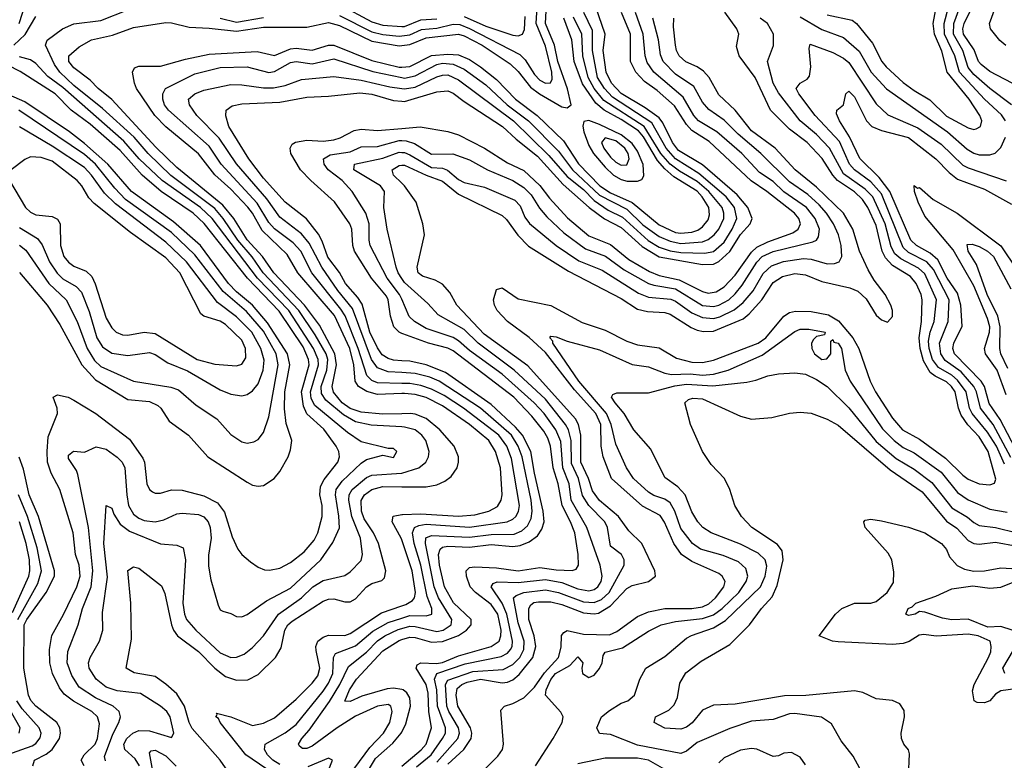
# Model space of a CAD drawing. Header units: inches. Extents: x 884549 to 1028252, y 526810 to 653624.
# Tile 1019 of 1056: x 998591 to 1002223, y 645050 to 647784. Entities that reach past the tile are written whole.
import ezdxf

# ---------------------------------------------------------------- set-up
doc = ezdxf.new("R2010")
doc.units = ezdxf.units.IN
doc.header["$MEASUREMENT"] = 0
doc.layers.add('A9694', color=7, linetype='Continuous')
doc.layers.add('B0604', color=7, linetype='Continuous')

msp = doc.modelspace()

# ---------------------------------------------------------------- linework, layer by layer
at = {"layer": 'A9694', "color": 5}
for points, elevation in [([(998588.8, 647770), (998614.2, 647850)], 3180), ([(1000000, 646280.7), (999887.2, 646287.2), (999830, 646299.5), (999784.9, 646324.9), (999719.6, 646379.6), (999704.1, 646404.1), (999702.8, 646430), (999723.3, 646490), (999727.5, 646530), (999721.1, 646550), (999680.5, 646620.5), (999619.9, 646710), (999488.6, 646850), (999448, 646908), (999395.1, 646970), (999341.8, 647050), (999310, 647087), (999148.4, 647208.4), (999064.5, 647290), (999012.4, 647350), (998896.5, 647456.5), (998790, 647540.7), (998739.2, 647590), (998718.9, 647618.9), (998685.6, 647690), (998691.3, 647708.7), (998748.9, 647750), (998790, 647768.8), (998890, 647781.2), (998990, 647820.2)], 3140), ([(999770, 647839.3), (999890, 647776.3), (999930, 647763.4), (1000000, 647758.7)], 3160), ([(998569.2, 647690), (998611.1, 647728.9), (998650, 647795.2)], 3160), ([(1000000, 646329.2), (999930, 646327.3), (999850, 646335.1), (999810, 646348.1), (999780.7, 646370), (999748.7, 646408.7), (999742.8, 646430), (999759.5, 646510), (999753.5, 646550), (999696.6, 646656.6), (999641.1, 646730), (999528.2, 646850), (999486.7, 646910), (999430, 646971.7), (999380.2, 647050), (999339.4, 647099.4), (999170, 647238.8), (999093.4, 647313.4), (998930, 647488.8), (998879.5, 647530), (998850, 647560.8), (998790, 647605.6), (998771.9, 647630), (998772.2, 647650), (998810, 647683.2), (998855, 647710), (998933.5, 647726.5), (999010, 647754.7), (999130, 647772.9), (999150, 647772.2), (999216.2, 647756.2), (999290, 647752.9), (999390, 647741.2), (999490, 647756.5), (999650, 647756.2), (999730, 647773.4), (999770, 647762.4), (999890, 647704.6), (999990, 647687.2), (1000000, 647688.6)], 3120), ([(999330, 647790), (999390, 647774.2), (999490, 647792)], 3140), ([(999770, 647799.6), (999890, 647739.4), (999930, 647729.5), (999990, 647723.4), (1000000, 647724.6)], 3140), ([(1000000, 646403.5), (999910, 646400.9), (999870.9, 646410.9), (999840.8, 646430), (999827.6, 646450), (999823.1, 646510), (999807.9, 646570), (999751.5, 646691.5), (999617.1, 646850), (999577.4, 646917.4), (999485.3, 647005.3), (999449.3, 647069.3), (999431.7, 647091.7), (999370, 647158.7), (999310, 647210.8), (999250, 647288.6), (999130, 647388.7), (999088.6, 647430), (999021.6, 647530), (999013.5, 647550), (999006.9, 647590), (999014, 647606), (999030, 647612.3), (999110, 647612), (999202, 647638), (999290, 647656.5), (999466.2, 647666.2), (999530, 647651.4), (999590, 647676.8), (999610, 647678.4), (999670, 647670.8), (999730, 647689.8), (999750, 647689.6), (999890, 647633.6), (999990, 647608.1), (1000000, 647609)], 3080), ([(998828.1, 645030), (998817.4, 645050), (998827.9, 645070), (998868.4, 645110), (998878, 645130), (998884.8, 645184.8), (998877.8, 645210), (998856.4, 645230), (998788.5, 645268.5), (998754.5, 645294.5), (998737.1, 645317.1), (998711.7, 645370), (998701.8, 645410), (998700.9, 645459.1), (998708.9, 645511.1), (998752.2, 645587.8), (998801.7, 645690), (998814.1, 645730), (998810.4, 645770), (998796.4, 645810), (998788.1, 645890), (998738.5, 646050), (998706.4, 646110), (998693.5, 646150), (998691.4, 646190), (998696.2, 646243.8), (998729.9, 646330), (998728.4, 646350), (998714, 646390), (998730, 646399.6), (998769.8, 646390.2), (998790, 646379.3), (998871.2, 646330), (998995.5, 646235.5), (999044.9, 646164.9), (999050.5, 646150), (999059.2, 646070), (999069.6, 646049.6), (999081, 646041), (999090, 646036.3), (999110, 646036.4), (999150, 646048.8), (999190, 646047.1), (999270, 646026.4), (999320.3, 646000.3), (999346.3, 645966.3), (999374.6, 645874.6), (999394.8, 645830), (999410, 645809.4), (999442.6, 645782.6), (999470, 645762.8), (999493.3, 645753.3), (999511.7, 645751.7), (999550, 645759.5), (999590, 645779.9), (999640.3, 645819.7), (999677.3, 645862.7), (999690.6, 645890), (999706.4, 645950), (999706.3, 645990), (999697.4, 646030), (999699.7, 646060.3), (999713.4, 646086.6), (999763.8, 646150), (999769.9, 646170), (999767.7, 646190), (999758.5, 646210), (999712.4, 646272.4), (999650, 646328.7), (999637.1, 646357), (999630.6, 646410), (999658.9, 646510), (999656.6, 646530), (999636, 646576), (999547.8, 646707.8), (999431.4, 646830), (999271.3, 647031.3), (999230, 647069.5), (999113, 647150), (999041.9, 647210), (998960.7, 647300.7), (998850, 647398.1), (998780.7, 647450), (998721.6, 647510), (998592.6, 647592.6), (998499.8, 647639.8)], 3180), ([(998907.5, 645047.5), (998903.5, 645063.5), (998933.9, 645146.1), (998956.9, 645190), (998962.7, 645210), (998957.9, 645230), (998935.9, 645250), (998870, 645281), (998810, 645319.7), (998782.5, 645362.5), (998766.1, 645410), (998768.4, 645451.6), (998806.3, 645550), (998822.1, 645610), (998853.9, 645690), (998860.7, 645750), (998844.9, 645910), (998805.6, 646105.6), (998800.4, 646120.4), (998770, 646164.2), (998770, 646176.4), (998789.3, 646190.7), (998830, 646187.8), (998872.3, 646207.7), (998910, 646198.5), (998950, 646169.5), (998968.5, 646150), (998979, 646130), (998985.2, 646030), (998992.4, 645990), (999010, 645958.9), (999030, 645943.8), (999050, 645935.5), (999090, 645930.5), (999122, 645938), (999170, 645960.4), (999190, 645962.8), (999250, 645957.9), (999270, 645948.8), (999286.2, 645930), (999293.4, 645910), (999296.9, 645870), (999286.9, 645806.9), (999286.6, 645766.6), (999296, 645716), (999322.3, 645622.3), (999330, 645605.5), (999340.3, 645600.3), (999370, 645591.8), (999390, 645580.3), (999410, 645579.7), (999430, 645587.8), (999501.5, 645638.5), (999590, 645686), (999701.9, 645790), (999745.7, 645854.3), (999770, 645908.7), (999768.4, 645951.6), (999755.6, 646030), (999758.4, 646050), (999780, 646079.9), (999850, 646147.1), (999870, 646160.8), (999930, 646176.9), (999970, 646168.3), (999982.4, 646190), (999970, 646200.7), (999950, 646201), (999850, 646225.7), (999800.3, 646260.3), (999679.4, 646359.4), (999665.8, 646385.8), (999663.4, 646410), (999693.1, 646510), (999691.8, 646530), (999674.5, 646570), (999583.4, 646710), (999467.8, 646830), (999300.4, 647050), (999257.1, 647090), (999115.9, 647190), (999030.7, 647270), (998974.9, 647334.9), (998750, 647533.6), (998694.2, 647574.2), (998650, 647622.7), (998630, 647635.6), (998590, 647646.7)], 3160), ([(1000000, 646441.2), (999910, 646443.5), (999890, 646451.4), (999870.8, 646470), (999839.4, 646570), (999791, 646691), (999775.8, 646715.8), (999667.9, 646850), (999627.3, 646930), (999600, 646960), (999530, 647011.5), (999510, 647035.7), (999466.8, 647106.8), (999333.9, 647250), (999290, 647317.1), (999139.1, 647450), (999125.2, 647470), (999118.4, 647490), (999118.3, 647510), (999128.2, 647530), (999236.2, 647583.8), (999330, 647607.4), (999430.3, 647610.3), (999510, 647588.6), (999530, 647592.9), (999590, 647626), (999610, 647629.8), (999670, 647620.7), (999750, 647639.4), (999892.9, 647592.9), (1000000, 647570.2)], 3060), ([(1000000, 646481.4), (999950, 646484.6), (999910, 646498.7), (999889, 646529), (999817.9, 646717.9), (999763.7, 646783.7), (999705.3, 646870), (999658.6, 646958.6), (999630, 646993.8), (999550, 647055), (999502.9, 647122.9), (999390, 647251.8), (999326.9, 647346.9), (999243.5, 647430), (999217.5, 647470), (999213.7, 647490), (999236.2, 647510), (999270, 647523.9), (999370, 647544.1), (999410, 647543.4), (999490, 647532.1), (999527.1, 647532.9), (999570, 647541.4), (999630, 647563.4), (999750, 647574.7), (999850, 647561.2), (999955.8, 647535.8), (1000000, 647529.5)], 3040), ([(998590, 646850.1), (998691.5, 646730), (998739.1, 646659.1), (998820.1, 646510), (998870, 646453.9), (998990, 646381.6), (999070, 646374.4), (999099.9, 646359.9), (999111.1, 646350), (999142.2, 646302.2), (999213.7, 646250), (999284.6, 646170), (999430, 646076.6), (999450, 646065.8), (999470, 646061.7), (999490, 646064.1), (999529.5, 646090.5), (999550, 646116.5), (999580.4, 646170), (999590, 646196.4), (999594.2, 646230), (999573.6, 646293.6), (999567.3, 646347.3), (999568.5, 646410), (999587.1, 646510), (999578.1, 646550), (999505.2, 646665.2), (999449.7, 646730), (999390, 646779.8), (999361.4, 646810), (999257.6, 646950), (999157.9, 647037.9), (999003.1, 647150), (998915.2, 647250), (998830, 647327.2), (998774.4, 647370), (998610, 647480.4), (998550, 647506.3)], 3220), ([(1000000, 646525), (999970, 646527), (999950, 646532.7), (999927.2, 646547.2), (999910, 646572), (999882.2, 646630), (999854.3, 646734.3), (999838.4, 646758.4), (999792, 646810), (999770.7, 646850.7), (999726.9, 646906.9), (999706.8, 646966.8), (999692.4, 646992.4), (999648.3, 647048.3), (999570, 647109.9), (999490, 647199.4), (999435.3, 647270), (999362.6, 647390), (999351, 647429), (999351.9, 647450), (999374, 647466), (999410, 647472.9), (999550, 647479.5), (999650, 647498.1), (999730, 647501.3), (999845.6, 647514.4), (999890, 647508.8), (999970, 647485.1), (1000000, 647482.8)], 3020), ([(998590, 646951.5), (998613.5, 646933.5), (998697.9, 646810), (998761.6, 646750), (998802.8, 646670), (998839, 646570), (998866.4, 646526.4), (998890, 646503.9), (999010, 646450.1), (999147.7, 646427.7), (999177, 646417), (999241, 646361), (999318, 646310), (999370, 646252.9), (999410, 646225.4), (999430, 646221.1), (999454.8, 646225.2), (999470, 646233.8), (999490, 646259.5), (999510, 646317.6), (999544.5, 646510), (999537.1, 646550), (999490, 646633.6), (999426.8, 646706.8), (999340.9, 646780.9), (999236.4, 646916.4), (999150, 646997.7), (998980.4, 647120.4), (998941.5, 647161.5), (998870.6, 647250), (998830, 647286.2), (998587.5, 647450)], 3240), ([(998590, 647016.3), (998656.7, 646976.7), (998672.9, 646952.9), (998700.6, 646890), (998728.7, 646848.7), (998750, 646827.2), (998799.4, 646799.4), (998818.6, 646778.6), (998846.8, 646706.8), (998875, 646610), (998896.5, 646576.5), (998930, 646552.3), (998990, 646544.5), (999070, 646555), (999090, 646547.8), (999137.5, 646517.5), (999210, 646488), (999330, 646417.3), (999370, 646401.6), (999410, 646395), (999430, 646400.1), (999450, 646414.1), (999470, 646439.8), (999489.3, 646490), (999492.7, 646527.3), (999480.7, 646570), (999446.8, 646630), (999390, 646687.1), (999320.5, 646740.5), (999206.3, 646890), (999130, 646962.3), (998943.8, 647103.8), (998903.7, 647143.7), (998855.9, 647210), (998830, 647238.1), (998710, 647317.5), (998590, 647388.2)], 3260), ([(1000000, 646625.8), (999989.9, 646630), (999970.3, 646650), (999958.4, 646690), (999950.2, 646750), (999943.5, 646763.5), (999889, 646830), (999826, 646930), (999819.2, 646950), (999816, 647010), (999808.7, 647030), (999752.1, 647112.1), (999664.3, 647190), (999626.4, 647230), (999591.3, 647290), (999588.5, 647310), (999595.8, 647324.2), (999607.7, 647332.3), (999650, 647339), (999710, 647334.9), (999750, 647340.8), (999772.4, 647347.6), (999824.8, 647375.2), (999850, 647379.5), (999910, 647375.2), (1000000, 647382.6)], 2980), ([(1000000, 646752.4), (999992.3, 646770), (999945.7, 646830), (999883.7, 646950), (999879.6, 646970), (999879.6, 647030), (999867.2, 647070), (999817.4, 647150), (999779.9, 647190), (999729.1, 647229.1), (999714.2, 647250), (999710.9, 647270), (999735.6, 647284.4), (999810, 647296.5), (999850, 647314.3), (999910, 647315.9), (999990, 647337.8), (1000000, 647337.4)], 2960), ([(998553, 647190), (998611.5, 647090), (998630, 647073.3), (998650, 647063.7), (998710, 647057.3), (998730, 647048.1), (998739.3, 647030), (998741.1, 646950), (998753.8, 646910), (998770, 646888.3), (998790, 646874.3), (998835.5, 646855.5), (998856.4, 646836.4), (998869.4, 646809.4), (998910, 646681.7), (998930, 646646.3), (998946.8, 646630), (998970, 646620.1), (998990, 646619.3), (999050, 646630.7), (999090, 646625.6), (999244.8, 646530), (999310, 646512.2), (999390, 646506.3), (999410, 646512.3), (999424.4, 646535.6), (999424.1, 646570), (999410, 646600.4), (999350, 646658.7), (999330, 646670.8), (999269.6, 646689.6), (999258.3, 646698.3), (999180.8, 646850), (999130, 646905.2), (998998.8, 646998.8), (998865.4, 647105.4), (998845.8, 647125.8), (998820.1, 647170), (998803.1, 647190), (998710, 647261), (998670, 647274.8), (998630, 647277.2), (998610, 647268.1), (998559.7, 647230)], 3280), ([(1000000, 646829.1), (999986.7, 646850), (999979.4, 646870), (999946.8, 647010), (999934, 647090), (999937, 647150), (999922.1, 647170), (999823.2, 647230), (999825.7, 647250), (999930, 647273), (999990, 647295.1), (1000000, 647294.2)], 2940), ([(1000000, 647180.1), (999969.4, 647210), (999964.6, 647230), (999990, 647245.7), (1000000, 647246.4)], 2920), ([(998638.5, 645030), (998645.4, 645050), (998687.8, 645072.2), (998710, 645090.5), (998737.3, 645130), (998741.7, 645150), (998738.9, 645170), (998727.5, 645190), (998650, 645249.6), (998631.2, 645271.2), (998622.7, 645290), (998606.1, 645390), (998607.4, 645550), (998616.5, 645570), (998688.4, 645670), (998718.4, 645730), (998718.8, 645750), (998660.2, 645950), (998625.2, 646030), (998604.8, 646124.8), (998588.6, 646168.6)], 3220), ([(999032.2, 645030), (999016, 645056), (998977.9, 645090), (998974.7, 645110), (998985.2, 645130), (999007.7, 645150), (999030, 645159.7), (999070, 645159.3), (999150, 645134.6), (999158.6, 645150), (999145.3, 645210), (999133.2, 645230), (999110.6, 645250), (999036.5, 645296.5), (998950, 645306.3), (998910, 645319.7), (998872.9, 645350), (998846.5, 645390), (998844.4, 645410), (998850.5, 645430), (998884.6, 645490), (998897.8, 645530), (998895.8, 645595.8), (998914.2, 645725.8), (998900.6, 645850), (998910, 645990.3), (998930, 645981.3), (998938.3, 645958.3), (998961.8, 645921.8), (998995.6, 645895.6), (999110, 645849.5), (999170, 645844.3), (999193.8, 645833.8), (999201.9, 645790), (999192.3, 645630), (999198.1, 645590), (999205.9, 645570), (999240.4, 645530), (999330, 645446.6), (999369.9, 645430.1), (999390, 645430.6), (999418.6, 645441.4), (999450, 645466.3), (999490, 645510.1), (999545.1, 645590), (999630, 645649.7), (999671.9, 645690), (999710, 645713.2), (999790, 645732.1), (999810, 645745.5), (999850, 645787.3), (999855.3, 645810), (999847.7, 645870), (999815.6, 645950), (999804.3, 646010), (999805.9, 646030), (999816.5, 646050), (999870, 646093.6), (999890, 646103), (999998.7, 646110), (1000000, 646110.4)], 3140), ([(998583.1, 645570), (998657.1, 645702.9), (998671.3, 645750), (998654.6, 645834.6), (998619.8, 645950), (998586, 646030)], 3240), ([(999358.6, 645010), (999330.5, 645050), (999227.2, 645167.2), (999216.2, 645190), (999198.9, 645250), (999170, 645295.9), (999130, 645331.4), (999090, 645359.1), (999013.1, 645373.1), (998983.5, 645390), (999002.8, 645497.2), (999000.8, 645630), (998990, 645750.3), (999010, 645764.5), (999030, 645759.8), (999114, 645694), (999125.8, 645665.8), (999150, 645550), (999157.9, 645530), (999172.9, 645510), (999250, 645451.3), (999310, 645390.4), (999350, 645359.7), (999390, 645345.9), (999432.6, 645347.4), (999470, 645366.6), (999534.7, 645430), (999555.4, 645464.6), (999568.8, 645530), (999580.3, 645550), (999595.8, 645564.2), (999710, 645637), (999730, 645644.9), (999750, 645645.6), (999790, 645635.4), (999810, 645635.6), (999830, 645645.9), (999870.2, 645689.8), (999890, 645702.7), (999926.1, 645713.9), (999936.4, 645723.6), (999941.7, 645750), (999914.3, 645850), (999896.1, 645890), (999861.7, 645941.7), (999851, 645970), (999850.6, 646009.4), (999862.4, 646030), (999890, 646049.5), (999930, 646060.2), (1000000, 646059.8)], 3120), ([(1000000, 645864.1), (999998, 645870), (999964.4, 645930), (999968.3, 645951.7), (1000000, 645957.3)], 3080), ([(998564.4, 645595.6), (998624.1, 645730), (998628.5, 645750), (998626.8, 645790), (998614.5, 645850), (998590.3, 645930)], 3260), ([(999499.2, 645019.2), (999424.9, 645070), (999330.5, 645190), (999324, 645204), (999314.2, 645210), (999318.9, 645218.9), (999316.4, 645223.6), (999369.3, 645210.7), (999450, 645178.2), (999490, 645186.7), (999530, 645206.9), (999610, 645276.1), (999670, 645334.9), (999690, 645361.9), (999697.9, 645390), (999684.4, 645455.6), (999683.4, 645470), (999690.4, 645490), (999710, 645504.8), (999730, 645512.4), (999790, 645511), (999810, 645517.6), (999925.2, 645594.8), (1000000, 645620.4)], 3080), ([(999550, 645035), (999524.3, 645050), (999504.6, 645070), (999493.9, 645090), (999496.2, 645110), (999570, 645150.9), (999610, 645182.5), (999710, 645305.1), (999730, 645334.2), (999745.9, 645370), (999748, 645430), (999756.2, 645443.8), (999830, 645472), (999893.3, 645526.7), (999950, 645559), (1000000, 645575.3)], 3060), ([(999789, 644970), (999882.9, 645097.1), (999932.9, 645150), (999955.5, 645190), (999964.7, 645230), (999960.3, 645250), (999950, 645255.8), (999910.3, 645250), (999830, 645213), (999761.5, 645170), (999670, 645102.6), (999650, 645093.4), (999633.4, 645093.4), (999622.6, 645102.6), (999619.2, 645110), (999631.4, 645130), (999658.8, 645161.2), (999733.2, 645266.8), (999771.9, 645330), (999804, 645396), (999870, 645449), (999910, 645491), (999938.1, 645510), (999986.7, 645533.3), (1000000, 645537)], 3040), ([(1000000, 645311), (999970, 645316.8), (999946.1, 645313.9), (999853.2, 645286.8), (999810, 645266.7), (999790, 645268.3), (999807.6, 645310), (999832.9, 645350), (999930, 645454.2), (999990, 645492.7), (1000000, 645495.6)], 3020), ([(998543.2, 645070), (998636, 645104), (998650, 645112), (998666.5, 645133.5), (998669.2, 645150), (998662.1, 645170), (998599.6, 645239.6), (998580.6, 645270)], 3240), ([(998589.2, 645150.8), (998591.7, 645170), (998554.8, 645234.8)], 3260), ([(999838.8, 644950), (999903.2, 645056.8), (999966.6, 645113.4), (999997.8, 645150), (1000000, 645154.3)], 3020), ([(999081.7, 645010), (999070, 645077.4), (999075, 645085), (999090, 645088), (999130, 645067), (999168, 645028)], 3120), ([(999728.1, 645010), (999744.2, 645050), (999730, 645058.2), (999653.6, 645026.4)], 3060)]:
    msp.add_lwpolyline(points, dxfattribs=dict(at, elevation=elevation))
at = {"layer": 'B0604', "color": 5}
for points, elevation in [([(1000000, 647688.6), (1000030, 647692.8), (1000090, 647717), (1000210, 647729.8), (1000230, 647724.5), (1000296.4, 647690), (1000400.5, 647620.5), (1000430, 647592.7), (1000475, 647535), (1000507.7, 647510), (1000590, 647462.3), (1000610, 647458.1), (1000624.9, 647470), (1000611.7, 647528.3), (1000575.9, 647630), (1000564.1, 647690), (1000530.3, 647770), (1000538.2, 647910)], 3120), ([(1000000, 647724.6), (1000030, 647728.1), (1000072.3, 647747.7), (1000130, 647753.1), (1000190, 647767.6), (1000214.4, 647765.6), (1000250, 647751.3), (1000435.4, 647655.4), (1000455.7, 647635.7), (1000490, 647581.3), (1000510, 647560.9), (1000530, 647550.1), (1000549.3, 647550.7), (1000555.1, 647564.8), (1000553.4, 647590), (1000530, 647686), (1000495.5, 647770), (1000505, 647910)], 3140), ([(1001570, 647801.6), (1001662.1, 647782.1), (1001677.6, 647770), (1001737, 647697), (1001771.5, 647630), (1001786.9, 647610), (1001850, 647552.5), (1001890, 647522.6), (1001948.6, 647488.6), (1002010, 647427.6), (1002090, 647384.2), (1002110, 647378.9), (1002119.1, 647380.9), (1002135.5, 647390), (1002139.6, 647410), (1002133.2, 647430), (1002093.9, 647490), (1002012.7, 647590), (1001992.5, 647667.5), (1001965.3, 647730), (1001960.5, 647770), (1001975.9, 647850)], 2880), ([(1000000, 647482.8), (1000010, 647482.1), (1000130, 647517.5), (1000170, 647521), (1000190, 647512.4), (1000230, 647481.8), (1000372.2, 647390), (1000422.6, 647342.6), (1000500.4, 647280.4), (1000595.2, 647175.2), (1000691, 647091), (1000748.4, 647048.4), (1000810, 647016.4), (1000886.6, 646946.5), (1000950, 646908.7), (1001110, 646879.6), (1001150, 646881.1), (1001170, 646890.7), (1001210, 646928.5), (1001250, 646991.2), (1001285.6, 647030), (1001292.7, 647050), (1001277.2, 647090), (1001237.9, 647137.9), (1001110, 647247.8), (1001021.4, 647301.4), (1000998.3, 647330), (1000963.6, 647403.6), (1000950, 647421.2), (1000898.4, 647458.4), (1000810, 647511.6), (1000774.1, 647550), (1000754.1, 647590), (1000743.7, 647670), (1000750.4, 647730), (1000716.6, 647830)], 3020), ([(1000000, 647529.5), (1000010, 647528.1), (1000050, 647534.8), (1000130, 647572.6), (1000150, 647579.5), (1000170, 647580.1), (1000210, 647561.6), (1000411.9, 647410), (1000542.8, 647282.8), (1000610, 647204.5), (1000670, 647157.2), (1000710, 647116), (1000761.1, 647081.1), (1000814.5, 647054.5), (1000908.9, 646968.9), (1000950, 646944.2), (1000990, 646930.4), (1001030, 646924.9), (1001117.9, 646922.1), (1001150, 646928), (1001190, 646963.2), (1001219.2, 647010), (1001236.3, 647050), (1001227.9, 647090), (1001197, 647130), (1001096.6, 647216.6), (1001010, 647270.4), (1000975.4, 647310), (1000923.1, 647403.1), (1000777.4, 647497.4), (1000747.7, 647530), (1000722.8, 647570), (1000703.3, 647670), (1000703.6, 647743.6), (1000672.2, 647810)], 3040), ([(1000000, 647337.4), (1000016.6, 647336.6), (1000047.2, 647327.2), (1000110, 647287.2), (1000188.8, 647288.8), (1000250, 647267), (1000316.6, 647230), (1000410, 647190.7), (1000450, 647164.9), (1000477.4, 647137.4), (1000507.7, 647087.7), (1000535.7, 647055.7), (1000597.4, 646997.4), (1000677.5, 646937.5), (1000751.2, 646911.2), (1000821.1, 646861.1), (1000910.6, 646810.6), (1000930, 646803.5), (1001010, 646790.6), (1001110, 646728.3), (1001150, 646724.8), (1001170, 646729.8), (1001206.7, 646750), (1001230, 646771.4), (1001255.9, 646804.1), (1001310, 646889.4), (1001330, 646909.2), (1001370, 646927.8), (1001516.6, 646963.4), (1001529.6, 646970.4), (1001537.8, 646982.2), (1001541.2, 647010), (1001525.4, 647050), (1001493.7, 647090), (1001410, 647148.2), (1001370, 647186.2), (1001320, 647220), (1001254.7, 647290), (1001162.8, 647370), (1001094.3, 647410), (1001077.1, 647430), (1001037.9, 647497.9), (1000930.3, 647590), (1000905.5, 647625.5), (1000898.2, 647650), (1000891.2, 647730), (1000862.4, 647810)], 2960), ([(1000000, 647382.6), (1000068.1, 647388.1), (1000170, 647371.2), (1000210, 647359), (1000304.8, 647310), (1000390, 647255), (1000450, 647227.6), (1000510, 647171.8), (1000544.5, 647124.5), (1000612, 647052), (1000690, 646986.4), (1000770, 646953.7), (1000838.3, 646898.3), (1000914.3, 646854.3), (1000950, 646839.9), (1001023.5, 646823.5), (1001110, 646780.1), (1001130, 646774.9), (1001160.2, 646779.8), (1001190, 646797.4), (1001230, 646841.4), (1001290, 646926.2), (1001310, 646944.2), (1001350, 646963.3), (1001443.2, 646996.8), (1001463.1, 647010), (1001471.7, 647030), (1001465.5, 647050), (1001448.7, 647070), (1001347.4, 647150), (1001289.3, 647189.3), (1001134.2, 647334.2), (1001070, 647375), (1001050, 647396.8), (1001006.2, 647466.2), (1000942.5, 647522.5), (1000895.1, 647555.1), (1000864, 647590), (1000843.7, 647630), (1000843.6, 647730), (1000810.9, 647810)], 2980), ([(1000299.3, 645010), (1000354.5, 645065.5), (1000371.5, 645090), (1000374.9, 645110), (1000365, 645235), (1000379.7, 645250), (1000410, 645259.2), (1000450, 645280.7), (1000490, 645319.6), (1000526.7, 645373.3), (1000578.7, 645430), (1000587.9, 645467.9), (1000589.6, 645510.3), (1000597.6, 645522.4), (1000610, 645529.6), (1000670, 645515.6), (1000766.3, 645513.7), (1000794.1, 645525.9), (1000870, 645581.1), (1000910, 645597.6), (1000970, 645610.1), (1001070, 645610.9), (1001110, 645616.6), (1001132.4, 645627.6), (1001157.5, 645650), (1001188.7, 645690), (1001193.1, 645710), (1001182.4, 645730), (1001170, 645739), (1001070, 645783.3), (1001031.5, 645810), (1001003.6, 645850), (1000969.2, 645929.2), (1000953.5, 645953.5), (1000888.4, 645988.4), (1000773.3, 646090), (1000742.5, 646170), (1000736.3, 646210), (1000734.1, 646290), (1000716, 646330), (1000637.1, 646417.1), (1000530, 646555.8), (1000470.4, 646610.4), (1000389.6, 646669.6), (1000351.7, 646710), (1000342, 646730), (1000339.1, 646750), (1000350, 646788.2), (1000370, 646794.4), (1000430, 646753.4), (1000550, 646728.4), (1000665.8, 646665.8), (1000750, 646637.4), (1000830, 646596.6), (1000870, 646583.2), (1000950, 646572.5), (1001013.9, 646533.9), (1001070, 646519.2), (1001110, 646518.3), (1001150, 646526.5), (1001315.5, 646590), (1001343.6, 646610), (1001409, 646690), (1001430, 646702.7), (1001452.5, 646707.5), (1001510, 646706.8), (1001574.4, 646694.4), (1001611.8, 646671.8), (1001663.9, 646610), (1001686.2, 646570), (1001728.6, 646450), (1001748.3, 646410), (1001810, 646313.3), (1001847.3, 646270), (1001910, 646235), (1002005.9, 646165.9), (1002070, 646102.3), (1002090, 646088.1), (1002130, 646071), (1002170, 646066.8), (1002187.4, 646072.6), (1002191.9, 646088.1), (1002163.7, 646190), (1002130, 646244.3), (1002088.3, 646288.3), (1002063.6, 646323.6), (1002053.5, 646350), (1002041.5, 646410), (1002028.7, 646430), (1002010, 646446.5), (1001967.4, 646467.4), (1001950, 646481.3), (1001924.5, 646524.5), (1001912.1, 646570), (1001908.6, 646610), (1001918, 646670), (1001919.4, 646750), (1001915.8, 646770), (1001898.2, 646810), (1001876.4, 646836.4), (1001810, 646877), (1001784.2, 646904.2), (1001772.8, 646930), (1001750, 647023.7), (1001719.4, 647090), (1001699.9, 647119.9), (1001670, 647147.8), (1001607.8, 647190), (1001590, 647209.9), (1001550.9, 647270.9), (1001495.8, 647330), (1001430, 647379.9), (1001359.9, 647450), (1001304, 647570), (1001245, 647650), (1001234.8, 647685.2), (1001243.4, 647730), (1001235.9, 647750), (1001191.6, 647811.6)], 2880), ([(1002227.5, 647410), (1002212.8, 647432.8), (1002150, 647490.2), (1002057.3, 647590), (1002040.4, 647650), (1002002.4, 647730), (1002001.3, 647770), (1002017.2, 647830)], 2860), ([(1002250.1, 647470.1), (1002170, 647529.9), (1002110, 647581.9), (1002090, 647606.9), (1002069.6, 647670), (1002036.1, 647730), (1002036.8, 647770), (1002058.5, 647830)], 2840), ([(1002251.5, 647550), (1002170, 647592.7), (1002138.1, 647618.1), (1002128.3, 647630), (1002112, 647672), (1002072.2, 647730), (1002069.6, 647750), (1002074.4, 647770), (1002104, 647830)], 2820), ([(1002228.3, 647688.2), (1002206.6, 647706.6), (1002171.8, 647750), (1002168.1, 647770), (1002190.4, 647830)], 2780), ([(1000000, 647570.2), (1000010, 647568.1), (1000050, 647576.8), (1000130, 647618.6), (1000150, 647623), (1000190, 647620.2), (1000230, 647601.2), (1000310, 647543.6), (1000389.3, 647469.3), (1000468.2, 647410), (1000578.3, 647298.3), (1000629.9, 647229.9), (1000730, 647136), (1000830, 647084.1), (1000890, 647026.7), (1000950, 646983.4), (1000990, 646966), (1001030, 646957.5), (1001110, 646964.4), (1001130, 646972), (1001152.9, 646990), (1001170.2, 647010), (1001187.9, 647050), (1001188.3, 647070), (1001182, 647090), (1001132.8, 647150), (1001090, 647186.2), (1001024.4, 647224.4), (1000990, 647250.9), (1000956.4, 647290), (1000894.7, 647390), (1000746, 647486), (1000710, 647530), (1000687.9, 647570), (1000667.7, 647650), (1000664, 647730), (1000633.4, 647793.4)], 3060), ([(1000000, 647609), (1000030, 647611.5), (1000110, 647651.4), (1000170, 647657.1), (1000210, 647654.5), (1000250, 647636.3), (1000290, 647609.8), (1000350, 647562.5), (1000420.1, 647490), (1000499, 647430), (1000596.9, 647336.9), (1000651.9, 647251.9), (1000730.5, 647170.5), (1000770, 647144.7), (1000850, 647109.1), (1000950, 647026.1), (1001010, 646998.9), (1001030, 646996.1), (1001070, 646999.9), (1001092.7, 647007.3), (1001110, 647019), (1001130, 647045), (1001135.9, 647064.1), (1001133.1, 647090), (1001108.7, 647130), (1001090, 647151), (1001003.7, 647203.7), (1000970, 647233.4), (1000944, 647264), (1000891.6, 647351.6), (1000873, 647373), (1000810, 647415.9), (1000747.3, 647450), (1000715.7, 647475.7), (1000666.8, 647546.8), (1000635.7, 647630), (1000628.1, 647710), (1000598.4, 647790)], 3080), ([(1000000, 647246.4), (1000010, 647247.2), (1000090, 647210.2), (1000150, 647188.2), (1000210, 647139.9), (1000370, 647060.8), (1000386.5, 647046.5), (1000428, 646988), (1000467.9, 646947.9), (1000615.1, 646855.1), (1000810, 646755.2), (1000870, 646715.1), (1000906.2, 646706.2), (1000970, 646703.4), (1000990, 646697.3), (1001067.4, 646647.4), (1001090, 646637.8), (1001113.2, 646633.2), (1001150, 646634.4), (1001260, 646680), (1001282.1, 646697.9), (1001328.8, 646750), (1001370, 646813.3), (1001404.3, 646835.7), (1001450, 646846.5), (1001490, 646842.3), (1001550, 646818), (1001653.6, 646793.6), (1001682.2, 646782.2), (1001713.9, 646753.9), (1001750, 646693.6), (1001770, 646676.2), (1001792.2, 646667.8), (1001810, 646687.7), (1001810.4, 646710), (1001804.3, 646730), (1001784, 646770), (1001742.7, 646822.7), (1001720.9, 646860.9), (1001689.1, 646930), (1001663.7, 647010), (1001629.9, 647070), (1001530, 647165.6), (1001451.4, 647230), (1001377.4, 647310), (1001290, 647374.1), (1001230, 647449.5), (1001170, 647506.1), (1001134.6, 647570), (1001113.8, 647593.8), (1001090.4, 647610.4), (1001048.6, 647628.6), (1001023.3, 647650), (1001013.1, 647670), (1001010, 647689.5), (1001002.2, 647757.8), (1001003.5, 647790)], 2920), ([(1000000, 647294.2), (1000010, 647293.3), (1000030, 647285.1), (1000110, 647238.5), (1000150, 647235.8), (1000168.9, 647228.9), (1000210, 647193.4), (1000230, 647182.9), (1000305.7, 647165.7), (1000417.5, 647117.5), (1000437.1, 647097.1), (1000454.6, 647054.6), (1000471.5, 647031.5), (1000569.8, 646949.8), (1000653.2, 646893.2), (1000739.2, 646859.1), (1000873.8, 646773.8), (1000910, 646759.3), (1000992.3, 646752.3), (1001010, 646744.9), (1001070, 646701.6), (1001110, 646684.1), (1001150, 646681.1), (1001173, 646687), (1001226.8, 646713.2), (1001260, 646740), (1001296.5, 646783.5), (1001333.4, 646846.6), (1001364.7, 646875.3), (1001408.8, 646891.2), (1001482.5, 646902.5), (1001510, 646900.1), (1001570, 646882.3), (1001596.7, 646883.3), (1001613.8, 646890), (1001623.6, 646910), (1001621.1, 646950), (1001610.9, 646990), (1001592.4, 647030), (1001566.8, 647070), (1001540.4, 647100.4), (1001498.2, 647138.2), (1001430, 647185), (1001324.4, 647290), (1001240.7, 647360.7), (1001190, 647413.1), (1001132.6, 647452.6), (1001110, 647479), (1001077.3, 647537.3), (1001010, 647582.6), (1000965, 647630), (1000954.1, 647654.1), (1000947.2, 647710), (1000926.7, 647790)], 2940), ([(1000000, 647758.7), (1000010, 647758.1), (1000070, 647782.8), (1000130, 647787.3)], 3160), ([(1000230, 647795.6), (1000310, 647759.6), (1000410, 647727.1), (1000430, 647724.8), (1000445.1, 647730), (1000452.5, 647747.5), (1000455.3, 647795.3)], 3160), ([(1002223.5, 646143.5), (1002193.6, 646210), (1002161.3, 646261.3), (1002104.6, 646330), (1002094.9, 646350), (1002082.2, 646410), (1002050, 646453.7), (1002030, 646471.1), (1001980.2, 646500.2), (1001957.7, 646530), (1001945.2, 646570), (1001943.4, 646596.6), (1001949.9, 646629.9), (1001964.8, 646670), (1001972.5, 646750), (1001930, 646845.2), (1001907, 646867), (1001840.9, 646900.9), (1001819.5, 646919.5), (1001805.8, 646945.8), (1001783.2, 647030), (1001737.8, 647130), (1001710, 647158.7), (1001630, 647215), (1001578.3, 647310), (1001530, 647360.4), (1001469.9, 647410), (1001390, 647514), (1001370.7, 647550), (1001349.9, 647630), (1001372, 647688), (1001371, 647730), (1001349.2, 647770), (1001322.9, 647790)], 2860), ([(1001470, 647794.3), (1001550, 647747.1), (1001630, 647717.5), (1001687.5, 647667.4), (1001732, 647590), (1001788, 647528), (1002013.9, 647370), (1002085.6, 647305.6), (1002110, 647290.7), (1002130, 647284.8), (1002170, 647284.4), (1002188.9, 647291.1), (1002199.4, 647300.6), (1002210, 647312.5), (1002227.6, 647350)], 2860), ([(1002247.3, 646167.3), (1002181.8, 646290), (1002135.6, 646350), (1002120.5, 646410), (1002110.4, 646430.4), (1002063.4, 646483.4), (1002005.3, 646525.3), (1001988.5, 646550), (1001984.4, 646590), (1002016.3, 646670), (1002019.5, 646750), (1001962, 646861.9), (1001936.7, 646890), (1001870, 646924.4), (1001850, 646942.8), (1001770, 647141.1), (1001730, 647185.2), (1001669.9, 647230), (1001652, 647250), (1001614.5, 647334.5), (1001525.3, 647430), (1001464.8, 647510), (1001455.2, 647530), (1001469.7, 647550), (1001495.8, 647564.2), (1001504.5, 647575.5), (1001509.8, 647610), (1001502.6, 647677.4), (1001506.6, 647693.4), (1001590, 647662.9), (1001630, 647642.1), (1001650, 647626.3), (1001750, 647472.7), (1001792.9, 647432.9), (1001904.1, 647384.1), (1001990, 647324.4), (1002070, 647247.4), (1002090, 647236.8), (1002230, 647188.6)], 2840), ([(1002276.4, 646176.4), (1002208, 646308), (1002167.3, 646367.3), (1002149.7, 646429.7), (1002138.2, 646450), (1002039.5, 646550), (1002033.1, 646570), (1002036.3, 646590), (1002068, 646652), (1002062.1, 646730), (1002050, 646774), (1002012.1, 646830), (1001977.5, 646897.5), (1001950, 646921.8), (1001898.5, 646950), (1001878.7, 646970), (1001800.7, 647150), (1001761.3, 647201.3), (1001690, 647271.2), (1001651.4, 647351.4), (1001614.5, 647410), (1001603.3, 647436.7), (1001604.7, 647450), (1001629.9, 647470.1), (1001638.5, 647510), (1001650, 647520.2), (1001670, 647498.5), (1001715, 647410), (1001734.8, 647390), (1001770, 647375.4), (1001870, 647349.4), (1001970, 647270.8), (1002019.4, 647219.4), (1002050, 647195.1), (1002150, 647157.9), (1002250, 647102.3)], 2820), ([(1000170, 645035.3), (1000229.5, 645090.5), (1000256.4, 645130), (1000258.9, 645150), (1000253.2, 645170), (1000206.7, 645250), (1000201, 645290), (1000205, 645315), (1000221.8, 645330), (1000241.6, 645338.4), (1000290, 645349.7), (1000370, 645336.2), (1000390, 645338.6), (1000410, 645347.5), (1000433.7, 645366.3), (1000483.1, 645430), (1000494.2, 645470), (1000488.2, 645510), (1000468.7, 645570), (1000468.8, 645610), (1000476.6, 645623.4), (1000487.9, 645632.1), (1000504.6, 645635.3), (1000550, 645634.5), (1000590, 645624.8), (1000670, 645594.2), (1000709.5, 645590.5), (1000726.3, 645593.7), (1000770, 645619.9), (1000830, 645684.8), (1000850, 645695.5), (1000909.9, 645710.1), (1000936.5, 645730), (1000934, 645750), (1000885.4, 645850), (1000837.6, 645897.6), (1000799.5, 645950), (1000729, 646009), (1000704.2, 646044.2), (1000689.1, 646090), (1000660.3, 646150), (1000661, 646250), (1000652.2, 646290), (1000640.6, 646310), (1000465.6, 646505.6), (1000303.5, 646623.5), (1000203.4, 646730), (1000176.9, 646776.9), (1000150, 646807.6), (1000122.9, 646822.9), (1000077.1, 646837.1), (1000060.9, 646850), (1000056.6, 646870), (1000083.4, 646990), (1000078.3, 647030), (1000053.4, 647110), (1000010.2, 647170.2), (1000000, 647180.1)], 2920), ([(1002230, 646398.9), (1002196.8, 646490), (1002153.6, 646550), (1002150.2, 646570), (1002168.4, 646630), (1002169.3, 646650), (1002161, 646681), (1002110, 646801.8), (1002034.6, 646934.6), (1001930, 647058.1), (1001905.8, 647110), (1001891.9, 647150), (1001890, 647172.3), (1001902.4, 647162.4), (1001910, 647163.8), (1001960.1, 647120.1), (1002049.2, 647070), (1002209.7, 646949.7), (1002270, 646859.1)], 2780), ([(1002235.9, 646495.9), (1002210.5, 646550), (1002206.8, 646570), (1002207.9, 646650), (1002198.9, 646690), (1002160.3, 646770), (1002120, 646880), (1002089.6, 646930), (1002086, 646954), (1002104.6, 646955.4), (1002130, 646946.2), (1002161.3, 646930), (1002183.2, 646910), (1002247.6, 646790)], 2760), ([(1000130, 645043.1), (1000206.5, 645130), (1000212.5, 645150), (1000210, 645170), (1000173.8, 645230), (1000166.8, 645250), (1000161.5, 645330), (1000170, 645345.8), (1000261.9, 645378.1), (1000374.6, 645385.4), (1000410, 645403.4), (1000435.8, 645430), (1000450, 645458.5), (1000451.6, 645490), (1000430, 645557.3), (1000412.1, 645650), (1000421.6, 645658.4), (1000450.5, 645669.5), (1000530, 645678.8), (1000578.9, 645670), (1000670, 645634.4), (1000710, 645632.8), (1000736.4, 645643.6), (1000764.9, 645670), (1000820.2, 645770), (1000820.5, 645790), (1000810.6, 645810), (1000770, 645840.4), (1000759.1, 645910), (1000749.3, 645930), (1000690.3, 645990.3), (1000667.3, 646027.3), (1000652.6, 646090), (1000626.1, 646146.1), (1000625.3, 646230), (1000615.1, 646270), (1000604.2, 646290), (1000530, 646382.8), (1000415.2, 646490), (1000281.5, 646590), (1000230, 646640.8), (1000134.1, 646694.1), (1000096.3, 646736.3), (1000010, 646813.3), (1000000, 646829.1)], 2940), ([(1000054.3, 645025.7), (1000108.4, 645070), (1000150.2, 645130), (1000160.9, 645150), (1000161.5, 645170), (1000132, 645250), (1000129, 645310), (1000120.8, 645350), (1000128.9, 645370), (1000233.4, 645406.6), (1000366.9, 645433.1), (1000390, 645446), (1000400.8, 645459.2), (1000407.2, 645470), (1000409.1, 645490), (1000387.5, 645590), (1000369.9, 645629.9), (1000329.9, 645690), (1000337.4, 645702.6), (1000351.7, 645708.3), (1000430, 645706.2), (1000530, 645717.9), (1000590, 645706.6), (1000650, 645683.1), (1000690, 645676.1), (1000710, 645680.5), (1000723.7, 645690), (1000735.5, 645710), (1000738.8, 645730), (1000732.6, 645770), (1000682.7, 645910), (1000624.7, 646010), (1000617.8, 646070), (1000594.9, 646130), (1000586.7, 646226.7), (1000568.7, 646270), (1000525.6, 646330), (1000488.8, 646370), (1000370, 646474.9), (1000250, 646562.7), (1000210, 646598.7), (1000190, 646610.2), (1000090, 646644.1), (1000047.2, 646670), (1000028, 646688), (1000000, 646752.4)], 2960), ([(1000000, 645028.6), (1000071.5, 645088.5), (1000089.9, 645110), (1000109.7, 645170), (1000099.8, 645230), (1000097.9, 645297.9), (1000089.6, 645330), (1000053.4, 645390), (1000057.4, 645402.6), (1000070, 645410.1), (1000127.7, 645407.7), (1000150, 645411.6), (1000210, 645435.8), (1000329.6, 645470.4), (1000359, 645490), (1000365.7, 645510), (1000366.3, 645530), (1000354.8, 645590), (1000330, 645625.6), (1000271.5, 645670), (1000252.8, 645690), (1000238.3, 645730), (1000237.1, 645750), (1000250, 645761.3), (1000270, 645764), (1000350, 645760.2), (1000430, 645749.1), (1000510, 645762), (1000570, 645752.6), (1000628.9, 645751.1), (1000644, 645756), (1000652.7, 645770), (1000651.2, 645810), (1000638.3, 645890), (1000623.1, 645930), (1000591.6, 645990), (1000577.5, 646070), (1000559.2, 646130), (1000548.9, 646210), (1000539.2, 646239.2), (1000524.5, 646264.5), (1000480, 646320), (1000413.1, 646390), (1000190, 646561.9), (1000170, 646571.9), (1000098.4, 646590), (1000004.1, 646624.1), (1000000, 646625.8)], 2980), ([(1000493, 645030), (1000558.7, 645130), (1000592.2, 645190), (1000595.3, 645210), (1000587.3, 645227.3), (1000529.9, 645289.9), (1000533.1, 645310), (1000550, 645348.7), (1000567.8, 645370), (1000620.5, 645399.5), (1000650, 645432), (1000668.4, 645410), (1000663.8, 645390), (1000667.4, 645370), (1000690, 645355.9), (1000710, 645364.2), (1000730, 645389.1), (1000739.5, 645410), (1000742.6, 645437.4), (1000750.7, 645449.3), (1000814.4, 645465.6), (1000910, 645526.5), (1000956.8, 645550), (1001010, 645562.5), (1001110, 645573.1), (1001150, 645587.1), (1001181.6, 645610), (1001243.4, 645670), (1001271, 645710), (1001276.2, 645730), (1001270, 645757.8), (1001242.2, 645782.2), (1001186.4, 645806.4), (1001102.6, 645830), (1001072.8, 645850), (1001030, 645905.4), (1001007.7, 645970), (1000990, 646000.3), (1000970, 646014), (1000930, 646027.3), (1000910, 646039.2), (1000855.4, 646090), (1000828.7, 646130), (1000790, 646217.1), (1000773.2, 646290), (1000756, 646330), (1000653.8, 646450), (1000557.4, 646590), (1000557, 646597), (1000546.5, 646610), (1000550, 646615.2), (1000570, 646613.2), (1000610, 646596.8), (1000730, 646564.8), (1000850, 646511), (1000910, 646502.5), (1000970, 646479), (1000994.7, 646474.7), (1001063.6, 646476.4), (1001110, 646472.1), (1001150, 646475.6), (1001204.2, 646490), (1001330, 646545.1), (1001450, 646632.7), (1001470, 646641.6), (1001502, 646642), (1001562, 646630), (1001559.3, 646620.7), (1001530, 646614), (1001517.8, 646602.2), (1001511.7, 646588.3), (1001512.5, 646570), (1001522.6, 646550), (1001550, 646529.6), (1001568, 646532), (1001582.7, 646550), (1001583.3, 646596.7), (1001590, 646602.8), (1001593.9, 646593.9), (1001610, 646590.2), (1001622.4, 646570), (1001636.2, 646490), (1001653.8, 646450), (1001773.4, 646273.4), (1001816.4, 646230), (1001850, 646204.9), (1001890, 646185.3), (1001990, 646113.3), (1002050, 646039.1), (1002090, 646011.5), (1002170, 645977.6), (1002234, 645966)], 2860), ([(1000000, 645495.6), (1000030, 645504.5), (1000050, 645503.2), (1000110, 645486.7), (1000150, 645488.6), (1000209.5, 645510.5), (1000239.3, 645530), (1000256.4, 645550), (1000256.6, 645570), (1000190.8, 645630.8), (1000157.4, 645690), (1000139.1, 645770), (1000136, 645810), (1000141.5, 645830), (1000150, 645837.2), (1000170, 645841), (1000250, 645837.4), (1000330, 645846.5), (1000410, 645839.7), (1000436.9, 645843.1), (1000470, 645855.9), (1000501, 645879), (1000517.3, 645902.7), (1000525.1, 645930), (1000522, 645970), (1000489.8, 646110), (1000476.6, 646190), (1000446.1, 646250), (1000420, 646280), (1000330, 646363.9), (1000161, 646481), (1000090, 646509.3), (1000030, 646522.9), (1000000, 646525)], 3020), ([(1000000, 645537), (1000030, 645545.1), (1000050, 645544.3), (1000130, 645526), (1000153.4, 645530), (1000181.8, 645550), (1000185.4, 645570), (1000135.6, 645650), (1000120.1, 645690), (1000087.8, 645850), (1000088.4, 645871.6), (1000110, 645879.9), (1000250, 645873.5), (1000330, 645884.1), (1000415.2, 645884.8), (1000443.5, 645896.5), (1000464.3, 645915.7), (1000477.6, 645942.4), (1000481.3, 645970), (1000477, 646010), (1000443.7, 646170), (1000430.1, 646210.1), (1000404.7, 646250), (1000290, 646349.3), (1000137.7, 646450), (1000104, 646464), (1000050, 646478.2), (1000000, 646481.4)], 3040), ([(1001706.4, 644990), (1001664.9, 645064.9), (1001621.7, 645121.6), (1001585.2, 645185.2), (1001548.8, 645208.8), (1001450, 645223.4), (1001430, 645221.2), (1001370, 645200.8), (1001290, 645194.8), (1001210, 645167.9), (1001090, 645116.3), (1001050, 645083.2), (1001030, 645075.2), (1000870, 645106.3), (1000770, 645145.8), (1000729.2, 645149.2), (1000719.9, 645170), (1000736.4, 645210), (1000766, 645234), (1000810, 645261.3), (1000834.5, 645270), (1000858.4, 645290), (1000877.8, 645350), (1000900.4, 645390), (1000970, 645432.7), (1001050, 645500.4), (1001069.1, 645510.9), (1001150, 645538.5), (1001194.2, 645565.8), (1001323.8, 645690), (1001340.9, 645730), (1001346.5, 645766.5), (1001340.7, 645790), (1001315, 645815), (1001250, 645847.7), (1001141.8, 645890), (1001111.3, 645910), (1001092.9, 645930), (1001070, 645967.1), (1001045.3, 646030), (1001019, 646059), (1000970, 646093.6), (1000918.5, 646198.5), (1000856.5, 646270), (1000820.2, 646330), (1000787.3, 646370), (1000774.2, 646390), (1000779.1, 646400.9), (1000793.5, 646406.5), (1000910, 646405.9), (1001007.6, 646432.4), (1001050, 646439), (1001147.1, 646432.9), (1001273.7, 646446.3), (1001306.8, 646453.2), (1001350, 646469.5), (1001390, 646476.8), (1001450, 646479.8), (1001490, 646475.3), (1001530, 646456.1), (1001570, 646429.6), (1001650, 646351.5), (1001750, 646226.7), (1001823.9, 646163.9), (1001890, 646124.7), (1001955.5, 646075.5), (1002030, 645982), (1002087, 645947), (1002110, 645927.6), (1002130, 645916.9), (1002190, 645910), (1002270.4, 645889.6)], 2840), ([(1000000, 645575.3), (1000030, 645585.1), (1000090, 645583.4), (1000111.2, 645590), (1000110.8, 645610), (1000094.4, 645654.4), (1000070.2, 645770.2), (1000045.3, 645850), (1000039.7, 645890), (1000047.5, 645910), (1000062.8, 645917.2), (1000090, 645921.2), (1000250, 645910.8), (1000389.2, 645930.8), (1000410, 645939.9), (1000420.7, 645950), (1000431, 645969), (1000433.9, 645990), (1000404.6, 646164.6), (1000387.8, 646210), (1000357.7, 646250), (1000228, 646350), (1000156.3, 646396.3), (1000110, 646419.6), (1000070, 646433.7), (1000030, 646440.4), (1000000, 646441.2)], 3060), ([(1000000, 645957.3), (1000002.3, 645957.7), (1000070, 645960), (1000210, 645951), (1000270, 645955.7), (1000321.5, 645970), (1000352.9, 645987.1), (1000366.3, 646010), (1000370.3, 646030), (1000364.3, 646130), (1000345.3, 646190), (1000321.2, 646230), (1000250, 646289.9), (1000150, 646358.4), (1000090, 646389.3), (1000050, 646400.1), (1000010, 646403.8), (1000000, 646403.5)], 3080), ([(1001869.1, 644990), (1001873.6, 645073.6), (1001869.3, 645089.3), (1001851.9, 645110), (1001843.4, 645130), (1001842.5, 645150), (1001854.7, 645210), (1001853.6, 645233.6), (1001838, 645258), (1001810, 645271), (1001750, 645277.3), (1001700.5, 645300.5), (1001670, 645306.6), (1001490.6, 645289.4), (1001412.2, 645287.8), (1001230, 645256.8), (1001150, 645254), (1001110, 645234.9), (1001071.4, 645188.6), (1001050, 645172.9), (1001030, 645165.6), (1000970, 645168.3), (1000931, 645190), (1000936.4, 645210), (1000985.2, 645234.8), (1001005.2, 645254.8), (1001017.9, 645282.2), (1001025.8, 645334.2), (1001047.6, 645372.4), (1001104.5, 645415.5), (1001210, 645477.4), (1001282.9, 645550), (1001327.7, 645610), (1001366.8, 645653.2), (1001385.3, 645694.7), (1001407.1, 645790), (1001403.1, 645823.1), (1001386.5, 645846.5), (1001291.6, 645910), (1001252.9, 645950), (1001228.6, 645990), (1001210.8, 646050), (1001190.8, 646090), (1001142.1, 646142.1), (1001109.9, 646189.9), (1001065, 646290), (1001044.4, 646370), (1001058.5, 646381.5), (1001073.4, 646386.6), (1001110, 646384.4), (1001250, 646320.6), (1001290, 646309.4), (1001364.8, 646315.2), (1001430, 646331.8), (1001470, 646334.7), (1001510, 646330.9), (1001570, 646309.5), (1001610, 646287), (1001802, 646122), (1001920.5, 646040.5), (1002010, 645932.6), (1002047.4, 645907.4), (1002090, 645861.1), (1002110, 645850.4), (1002130, 645847.7), (1002190, 645855.2), (1002270, 645840.9)], 2820), ([(1000000, 646059.8), (1000090, 646059.3), (1000130, 646066.3), (1000159.4, 646080.6), (1000182, 646098), (1000204.8, 646130), (1000209.9, 646150.1), (1000209.9, 646170), (1000193.6, 646210), (1000140.6, 646270), (1000090, 646311.6), (1000050, 646328), (1000031.8, 646330), (1000000, 646329.2)], 3120), ([(1000000, 646110.4), (1000063.5, 646130), (1000089.4, 646150.6), (1000099.1, 646170), (1000100.8, 646190), (1000088.3, 646230), (1000074.5, 646250), (1000049.3, 646269.3), (1000010, 646280.1), (1000000, 646280.7)], 3140), ([(1002310, 645320.3), (1002210, 645307), (1002190, 645293.7), (1002170, 645269.9), (1002150, 645262.1), (1002123.1, 645263.1), (1002111.9, 645270), (1002105.9, 645305.9), (1002111.3, 645330), (1002164.9, 645430), (1002173, 645450), (1002174.9, 645470), (1002170.9, 645490), (1002126.2, 645510), (1002090, 645516), (1001971.6, 645508.4), (1001925.6, 645514.4), (1001908.3, 645511.7), (1001871.4, 645488.6), (1001850, 645481.2), (1001810, 645477.4), (1001610, 645487.2), (1001589.6, 645490), (1001539.6, 645510), (1001600.8, 645590), (1001624, 645610), (1001670, 645630.1), (1001730, 645630.1), (1001750, 645636.8), (1001791.3, 645670), (1001814, 645706), (1001815.5, 645744.5), (1001808.2, 645790), (1001795, 645815), (1001709.8, 645910), (1001704.2, 645930), (1001710, 645936.4), (1001730, 645940.3), (1001770, 645934.4), (1001870, 645910.2), (1001930, 645890.1), (1001991, 645850), (1002010, 645828.2), (1002020.9, 645800.9), (1002049.6, 645769.6), (1002075.6, 645755.6), (1002110, 645748.5), (1002150, 645749.5), (1002210, 645761), (1002270, 645756.8)], 2780), ([(1000000, 645620.4), (1000014.6, 645625.4), (1000039.7, 645640.3), (1000047.2, 645650), (1000050.8, 645670), (1000038.9, 645750), (1000000, 645864.1)], 3080), ([(1002251.9, 645530), (1002210, 645543.6), (1002161.8, 645541.8), (1002090, 645570.7), (1002030, 645568.6), (1001994.4, 645574.4), (1001930, 645597.4), (1001910, 645599.7), (1001894.4, 645590), (1001870, 645584.1), (1001859.1, 645590), (1001868.3, 645610), (1001883.3, 645616.7), (1001896.9, 645630), (1001970, 645655.7), (1002030, 645683.1), (1002106.4, 645693.6), (1002170, 645685), (1002210, 645689.4), (1002267.6, 645712.4)], 2760), ([(1002224.5, 645370), (1002217.4, 645390), (1002276, 645490)], 2760), ([(1000000, 645154.3), (1000015.4, 645184.6), (1000032.1, 645250), (1000030, 645280.2), (1000018.9, 645298.9), (1000004.9, 645310), (1000000, 645311)], 3020), ([(1001490, 645033.6), (1001470, 645061.1), (1001438.3, 645078.3), (1001410, 645076.4), (1001390, 645066.8), (1001370, 645064.4), (1001310, 645090.6), (1001290, 645094), (1001250, 645087.3), (1001190, 645059.5), (1001170, 645040.7)], 2860), ([(1000970, 645015.9), (1000910.8, 645050.8), (1000870, 645057.9), (1000750, 645057.5), (1000650, 645037.3)], 2860)]:
    msp.add_lwpolyline(points, dxfattribs=dict(at, elevation=elevation))
for points, elevation in [([(1000690, 647411.3), (1000671.9, 647408.1), (1000668.6, 647391.4), (1000672.3, 647370), (1000690, 647319.6), (1000707.3, 647290), (1000750, 647239.5), (1000781.3, 647210), (1000810, 647194), (1000831.6, 647188.4), (1000870, 647187.7), (1000886.2, 647193.8), (1000892.9, 647207.1), (1000890.2, 647249.8), (1000870, 647298.7), (1000850, 647327.2), (1000810, 647358.2), (1000730, 647397.3)], 3120), ([(1000750, 647348.2), (1000737.3, 647330), (1000745, 647310), (1000770, 647275.8), (1000790, 647257.6), (1000810, 647247.4), (1000830, 647248.4), (1000838.8, 647270), (1000835.4, 647290), (1000823.5, 647310), (1000790, 647336.6)], 3140)]:
    msp.add_lwpolyline(points, close=True, dxfattribs=dict(at, elevation=elevation))

doc.saveas('drawing.dxf')
